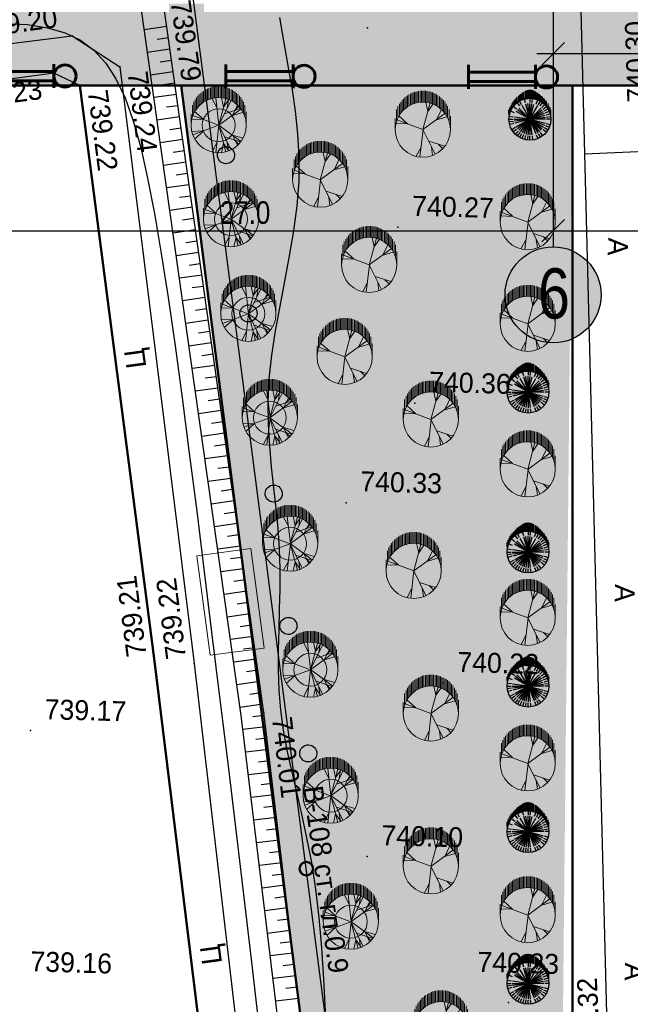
# Model space of a CAD drawing. Header units: millimetres. Extents: x -257011 to 237647566, y 2784933 to 6706507.
# Tile 255 of 451: x 10262270 to 10289037, y 4953214 to 4996366. Entities that reach past the tile are written whole.
import ezdxf

# ---------------------------------------------------------------- set-up
doc = ezdxf.new("R2010")
doc.units = ezdxf.units.MM
doc.header["$LTSCALE"] = 1000
doc.header["$PDMODE"] = 32
doc.header["$PDSIZE"] = 0.3
for name, pattern in [('Д_ТРОТ_ТРУБА', [3, 1.5, -1.5]), ('ДОРОГИ_СТРОЯЩ', [9, 8, -1]), ('Контура низ откосов  Штриховая 0.1-0.5 - - - - - - -', [0.6, 0.1, -0.5]), ('ОТКОС_НИЗ', [1.2, 0.2, -1])]:
    doc.linetypes.add(name, pattern=pattern)
for name, color, linetype in [('(002) Рамка', 7, 'Continuous'), ('(004) Точки рельефа', 7, 'Continuous'), ('(014) Водопровод', 5, 'ИК_Водопровод -------в--------'), ('(025) Дорога', 7, 'Continuous'), ('(031) Горизонтали', 42, 'Continuous'), ('(035) Откосы', 7, 'Continuous'), ('(038) Деревья', 7, 'Continuous'), ('TREE', 74, 'Continuous')]:
    doc.layers.add(name, color=color, linetype=linetype)
for name, color, linetype, lineweight in [('(032) Горизонтали утолщенные', 32, 'Continuous', 30), ('Та', 250, 'Continuous', 25), ('Ф А С А Д', 250, 'Continuous', 15)]:
    doc.layers.add(name, color=color, linetype=linetype, lineweight=lineweight)
doc.styles.add('ATTR', font='romans.shx', dxfattribs={"width": 0.8, "height": 0.470416})
doc.styles.add('BM-431', font='txt')
doc.styles.add('D-431', font='txt', dxfattribs={"width": 2})
doc.styles.add('Roman', font='romans')
doc.styles.get("Standard").update_dxf_attribs({"font": 'ARIALN.TTF'})
doc.styles.add('WMF-Times New Roman0', font='times.ttf')
doc.linetypes.add('KANALIS_K', pattern='A,1,["<",Standard,S=1.8,R=0,X=-0.9,Y=-0.9],3,-1,["К",Standard,S=1.8,R=0,X=-0.9,Y=-0.9],-1,10', length=16)
doc.linetypes.add('ИК_Водопровод -------в--------', pattern='A,9,-0.6,["В",Standard,S=1.2,R=0,X=0,Y=-0.6],-1.2', length=10.8)
doc.dimstyles.new('ISO-25_WS', dxfattribs={"dimscale": 141.414141, "dimtxt": 7, "dimasz": 7, "dimexe": 5, "dimexo": 20, "dimgap": 2, "dimtad": 1, "dimdec": 0, "dimdsep": 46, "dimtxsty": 'Standard', "dimblk": 'OBLIQUE', "dimcen": 2.5, "dimdle": 5, "dimclrd": 5, "dimclre": 5, "dimclrt": 5, "dimadec": 0, "dimazin": 0, "dimtfac": 1, "dimtdec": 0, "dimtmove": 0, "dimatfit": 3, "dimldrblk": 'OBLIQUE', "dimfxl": 0, "dimtolj": 1, "dimtzin": 0, "dimlwd": 30, "dimlwe": 30, "dimarcsym": 0})

# ---------------------------------------------------------------- blocks, each defined once
blk = doc.blocks.new('dhyjfyuk')
at = {"style": 'WMF-Times New Roman0'}
for s, insert, char_height, width, attachment_point in [('\\pi3453.25486;Samarqand viloyati Toyloq tumani "Хоnсhоrbоg\'" МFY dagi 11-son \\P\\pi1816.32378;maktabni rekonstruksiya qilish. (360 o\'quvchi o\'rinli qo\'shimcha bino \\P\\pi27327.21058;qurish).', (4414694, -1193420), 1400, 60812.6, 4), ('\\pi12888.864;{\\fTimes New Roman|b1|i0|c204|p18;\\C0;MCHJ\\P\\pi2815.884;"PARVIZ  PROEKT  SERVIS"\\P\\pi9383.364;Samarqand sh.\\C256; }', (4448452, -1205594), 1200, 29788.7, 1)]:
    blk.add_mtext(s, dxfattribs=dict(at, insert=insert, char_height=char_height, width=width, attachment_point=attachment_point))
blk = doc.blocks.new('d')
at = {"layer": '(038) Деревья', "color": 30}
blk.add_ellipse((0, 0), major_axis=(0.265, 0.265), ratio=1, start_param=5.497787, end_param=11.780972, dxfattribs=at)
blk = doc.blocks.new('kjvklglhl')
at = {"layer": '(004) Точки рельефа'}
for p in [(321.594, 505.782), (308.67, 505.056), (310.788, 503.765), (307.912, 503.399), (309.058, 502.896), (323.174, 497.081), (324.134, 489.394), (321.242, 484.947), (313.048, 477.771), (314.781, 477.717), (325.716, 477.154), (317.903, 475.66), (307.691, 474.575), (322.604, 469.469), (328.971, 463.246)]:
    blk.add_point(p, dxfattribs=at)
at = {"layer": '(014) Водопровод', "ltscale": 0.5, "flags": 128}
blk.add_lwpolyline([(325.711, 440.112), (326.312, 440.162), (325.744, 440.975), (323.361, 447.342), (313.499, 509.603), (261.079, 502.552), (256.511, 532.162)], dxfattribs=at)
at = {"layer": '(025) Дорога', "linetype": 'Д_ТРОТ_ТРУБА', "flags": 128}
blk.add_lwpolyline([(269.368, 515.247), (270.684, 506.001), (279.473, 507.345), (281.553, 506.423), (308.542, 510.883), (312.531, 513.649), (318.524, 513.838), (330.524, 514.19), (333.406, 460.634), (331.811, 454.811, 1.56758), (332.906, 443.73, 0.509364), (333.962, 453.359), (336.672, 456.912), (338.021, 457.657), (347.714, 458.292), (347.773, 448.108), (343.552, 448.203), (343.703, 435.09)], format="xyb", dxfattribs=at)
for points in [[(323.251, 418.267), (300.714, 414.809), (283.138, 412.485), (281.122, 413.564), (275.085, 449.451), (270.84, 474.617), (267.554, 498.57), (282.371, 501.061), (308.67, 505.056), (310.788, 503.765), (314.781, 477.717), (318.108, 454.899), (323.251, 418.267)], [(321.731, 420.742), (316.881, 452.353), (313.048, 477.771), (309.058, 502.896), (307.912, 503.399), (283.734, 499.451), (269.193, 497.303), (272.561, 474.353), (276.62, 450.413), (282.198, 415.2), (283.437, 414.157), (320.719, 419.528), (321.731, 420.742)]]:
    blk.add_lwpolyline(points, dxfattribs=at)
at = {"layer": '(025) Дорога', "linetype": 'Контура низ откосов  Штриховая 0.1-0.5 - - - - - - -'}
blk.add_lwpolyline([(334.286, 500.732), (331.26, 500.509)], dxfattribs=at)
at = {"layer": '(031) Горизонтали', "flags": 128}
blk.add_lwpolyline([(305.689, 505.527), (306.696, 505.498), (307.581, 505.387), (308.358, 505.183), (309.04, 504.877), (309.64, 504.458), (310.169, 503.914), (310.64, 503.235), (311.062, 502.407), (311.447, 501.42), (311.806, 500.262), (312.15, 498.92), (312.491, 497.383), (312.838, 495.643), (313.193, 493.713), (313.557, 491.606), (313.93, 489.34), (314.314, 486.931), (314.708, 484.393), (315.113, 481.742), (315.531, 478.995), (315.96, 476.168), (316.397, 473.28), (316.836, 470.352), (317.272, 467.403), (317.699, 464.454), (318.114, 461.525)], dxfattribs=at)
at = {"layer": '(032) Горизонтали утолщенные'}
blk.add_lwpolyline([(317.736, 506.125), (317.858, 505.438), (318.015, 504.679), (318.19, 503.854), (318.368, 502.969), (318.531, 502.032), (318.663, 501.05), (318.749, 500.028), (318.771, 498.974), (318.719, 497.894), (318.607, 496.797), (318.452, 495.689), (318.274, 494.579), (318.092, 493.474), (317.924, 492.383), (317.79, 491.313), (317.707, 490.272), (317.69, 489.266), (317.729, 488.292), (317.812, 487.346), (317.923, 486.421), (318.049, 485.514), (318.176, 484.619), (318.29, 483.732), (318.376, 482.847), (318.426, 481.962), (318.446, 481.075), (318.449, 480.187), (318.447, 479.3), (318.451, 478.415), (318.474, 477.533), (318.528, 476.653), (318.624, 475.779), (318.77, 474.907), (318.96, 474.029), (319.181, 473.134), (319.424, 472.209), (319.676, 471.243), (319.927, 470.224), (320.165, 469.141), (320.379, 467.981), (320.56, 466.739), (320.713, 465.423), (320.844, 464.049), (320.959, 462.631)], dxfattribs=at)
at = {"layer": '(035) Откосы'}
for p, q in [((311.813, 505.429), (312.799, 505.597)), ((312.39, 505.02), (312.883, 505.104)), ((311.981, 504.443), (312.967, 504.611)), ((312.558, 504.035), (313.051, 504.119)), ((312.149, 503.458), (313.135, 503.626)), ((312.726, 503.049), (313.219, 503.133)), ((312.317, 502.472), (313.303, 502.64)), ((312.894, 502.064), (313.387, 502.148)), ((312.485, 501.487), (313.471, 501.655)), ((313.062, 501.078), (313.555, 501.162)), ((312.654, 500.501), (313.639, 500.67)), ((313.23, 500.093), (313.723, 500.177)), ((312.822, 499.516), (313.807, 499.684)), ((313.398, 499.107), (313.891, 499.191)), ((312.99, 498.531), (313.975, 498.699)), ((313.566, 498.122), (314.059, 498.206)), ((313.158, 497.545), (314.143, 497.713)), ((313.734, 497.136), (314.227, 497.22)), ((313.326, 496.56), (314.311, 496.728)), ((313.903, 496.151), (314.395, 496.235)), ((313.494, 495.574), (314.479, 495.742)), ((314.071, 495.165), (314.563, 495.249)), ((313.662, 494.589), (314.647, 494.757)), ((314.239, 494.18), (314.731, 494.264)), ((313.83, 493.603), (314.815, 493.771)), ((314.407, 493.194), (314.899, 493.278)), ((313.998, 492.618), (314.983, 492.786)), ((314.575, 492.209), (315.067, 492.293)), ((314.166, 491.632), (315.152, 491.8)), ((314.743, 491.223), (315.236, 491.308)), ((314.334, 490.647), (315.32, 490.815)), ((314.911, 490.238), (315.404, 490.322)), ((314.502, 489.661), (315.488, 489.829)), ((315.079, 489.253), (315.572, 489.337)), ((314.67, 488.676), (315.656, 488.844)), ((315.247, 488.267), (315.74, 488.351)), ((314.838, 487.69), (315.824, 487.858)), ((315.415, 487.282), (315.908, 487.366)), ((315.006, 486.705), (315.992, 486.873)), ((315.583, 486.296), (316.076, 486.38)), ((315.174, 485.719), (316.16, 485.887)), ((315.751, 485.311), (316.244, 485.395)), ((315.342, 484.734), (316.328, 484.902)), ((315.919, 484.325), (316.412, 484.409)), ((315.51, 483.748), (316.496, 483.916)), ((316.087, 483.34), (316.58, 483.424)), ((315.678, 482.763), (316.664, 482.931)), ((316.255, 482.354), (316.748, 482.438)), ((315.846, 481.777), (316.832, 481.945)), ((316.423, 481.369), (316.916, 481.453)), ((316.014, 480.792), (317, 480.96)), ((316.591, 480.383), (317.084, 480.467)), ((316.182, 479.806), (317.168, 479.975)), ((316.759, 479.398), (317.252, 479.482)), ((316.35, 478.821), (317.336, 478.989)), ((316.927, 478.412), (317.42, 478.496)), ((316.518, 477.835), (317.504, 478.004)), ((317.095, 477.427), (317.588, 477.511)), ((316.686, 476.85), (317.672, 477.018)), ((317.263, 476.441), (317.756, 476.525)), ((316.854, 475.865), (317.84, 476.033)), ((317.427, 475.466), (317.921, 475.539)), ((317.006, 474.897), (317.995, 475.045)), ((317.574, 474.477), (318.069, 474.551)), ((317.154, 473.909), (318.143, 474.056)), ((317.722, 473.488), (318.217, 473.562)), ((317.301, 472.92), (318.29, 473.068)), ((317.87, 472.499), (318.364, 472.573)), ((317.449, 471.931), (318.438, 472.079)), ((318.017, 471.511), (318.512, 471.585)), ((317.597, 470.942), (318.586, 471.09)), ((318.165, 470.522), (318.659, 470.596)), ((317.744, 469.954), (318.733, 470.101)), ((318.313, 469.533), (318.807, 469.607)), ((317.892, 468.965), (318.881, 469.113)), ((318.46, 468.544), (318.955, 468.618)), ((318.039, 467.976), (319.028, 468.124)), ((318.608, 467.556), (319.102, 467.63)), ((318.187, 466.988), (319.176, 467.135)), ((318.755, 466.567), (319.25, 466.641)), ((318.335, 465.999), (319.324, 466.146)), ((318.903, 465.578), (319.398, 465.652)), ((318.482, 465.01), (319.471, 465.158)), ((319.051, 464.589), (319.545, 464.663)), ((318.63, 464.021), (319.619, 464.169)), ((319.198, 463.601), (319.693, 463.675)), ((318.778, 463.033), (319.767, 463.18))]:
    blk.add_line(p, q, dxfattribs=at)
blk.add_lwpolyline([(320.534, 458.04), (317.903, 475.66), (312.574, 506.915), (312.192, 507.383), (311.596, 507.687), (310.502, 508.023), (284.392, 504.328), (278.337, 503.244), (265.243, 500.775), (264.939, 500.462), (264.803, 499.989), (265.706, 495.765), (268.865, 477.481), (274.213, 445.131)], dxfattribs=at)
at = {"layer": '(035) Откосы', "linetype": 'ОТКОС_НИЗ'}
blk.add_lwpolyline([(319.844, 457.028), (319.619, 457.386), (319.514, 458.099), (316.916, 475.502), (311.633, 506.487), (311.551, 506.587), (311.219, 506.757), (310.421, 507.002), (284.551, 503.341), (278.518, 502.26), (265.85, 499.872), (266.688, 495.955), (269.851, 477.647), (275.2, 445.294), (281.12, 409.861), (281.136, 409.822), (281.351, 409.621), (310.666, 409.479), (317.618, 409.281), (323.511, 408.859), (324.497, 408.587)], dxfattribs=at)
at = {"lineweight": 15, "ltscale": 0.1}
blk.add_lwpolyline([(315.472, 478.096), (314.765, 482.438), (317.134, 482.824), (317.84, 478.481)], close=True, dxfattribs=at)
at = {"layer": '(038) Деревья', "color": 30, "linetype": 'Continuous'}
for p in [(315.553, 500.026), (316.737, 493.12), (318.061, 485.258), (318.869, 479.478), (319.896, 473.918)]:
    blk.add_blockref('d', p, dxfattribs=at)
at = {"layer": '(004) Точки рельефа', "style": 'D-431'}
for s, rotation, p in [('739.79', 279.6758, (312.933, 506.684)), ('739.20', 9.5343, (304.527, 504.843)), ('740.30', 93.4495, (333.951, 502.863)), ('739.24', 278.7146, (311.143, 503.528)), ('739.23', 9.275, (303.947, 501.692)), ('739.22', 279.0241, (309.414, 502.662)), ('739.21', 99.0241, (312.692, 478.006)), ('739.22', 98.8598, (314.425, 477.953)), ('740.01', 278.4912, (318.257, 475.422)), ('740.32', 94.0803, (333.071, 460.899))]:
    blk.add_text(s, height=0.875, rotation=rotation, dxfattribs=at).set_placement(p)
for s, p in [('740.27', (323.774, 497.601)), ('740.36', (324.734, 489.914)), ('740.33', (321.842, 485.467)), ('740.22', (326.316, 477.674)), ('739.17', (308.291, 475.095)), ('740.10', (323.204, 469.989)), ('740.23', (327.566, 464.561)), ('739.16', (307.978, 464.029))]:
    blk.add_text(s, height=0.875, dxfattribs=at).set_placement(p)
at = {"layer": '(014) Водопровод', "color": 0, "linetype": 'Continuous', "style": 'BM-431'}
blk.add_text('В-108 ст. гл.0.9', height=0.875, rotation=279.6164, dxfattribs=at).set_placement((319.7, 472.427))
at = {"layer": '(025) Дорога', "linetype": 'ДОРОГИ_СТРОЯЩ', "style": 'BM-431'}
for s, rotation, p in [('A', 270, (332.405, 496.888)), ('Ц', 99.3824, (312.327, 490.647)), ('A', 270, (333.13, 481.714)), ('Ц', 99.3824, (316.381, 464.625)), ('A', 270, (334.037, 465.143))]:
    blk.add_text(s, height=0.875, rotation=rotation, dxfattribs=at).set_placement(p)
blk = doc.blocks.new('dhdyfh')
at = {"layer": 'TREE', "color": 92, "lineweight": 20}
for p, q in [((10253612, 5665831), (10253612, 5666323)), ((10253672, 5665895), (10253672, 5666384)), ((10253733, 5665949), (10253733, 5666439)), ((10253793, 5665998), (10253793, 5666487)), ((10253854, 5666529), (10253854, 5666039)), ((10253914, 5666083), (10253914, 5666567)), ((10253975, 5666109), (10253975, 5666601)), ((10254035, 5666629), (10254035, 5666140)), ((10254096, 5666652), (10254096, 5666163)), ((10254156, 5666184), (10254156, 5666675)), ((10254217, 5666691), (10254217, 5666204)), ((10254277, 5666217), (10254277, 5666705)), ((10254338, 5666714), (10254338, 5666227)), ((10254398, 5666235), (10254398, 5666724)), ((10254459, 5666724), (10254459, 5666238)), ((10254519, 5666243), (10254519, 5666724)), ((10254580, 5666724), (10254580, 5666240)), ((10254640, 5666233), (10254640, 5666724)), ((10254701, 5666717), (10254701, 5666227)), ((10254761, 5666215), (10254761, 5666706)), ((10254822, 5666693), (10254822, 5666199)), ((10254882, 5666186), (10254882, 5666674)), ((10254943, 5666652), (10254943, 5666166)), ((10255003, 5666140), (10255003, 5666629)), ((10255064, 5666601), (10255064, 5666114)), ((10255125, 5666081), (10255125, 5666565)), ((10255185, 5666529), (10255185, 5666042)), ((10255246, 5665998), (10255246, 5666487)), ((10255306, 5666441), (10255306, 5665949)), ((10255367, 5665893), (10255367, 5666384)), ((10255427, 5666323), (10255427, 5665828)), ((10253370, 5665419), (10253370, 5665908)), ((10253430, 5665555), (10253430, 5666052)), ((10253491, 5665666), (10253491, 5666158)), ((10253551, 5665761), (10253551, 5666240)), ((10254443, 5665800), (10254236, 5666193)), ((10254532, 5665031), (10254393, 5666223)), ((10254522, 5665028), (10254837, 5666198)), ((10254522, 5665031), (10255054, 5666100)), ((10254739, 5665821), (10254650, 5666236)), ((10254739, 5665828), (10254966, 5666152)), ((10254897, 5665793), (10254946, 5666154)), ((10255123, 5665467), (10255340, 5665898)), ((10255488, 5665756), (10255488, 5666256)), ((10255548, 5666158), (10255548, 5665664)), ((10255609, 5665574), (10255609, 5666055)), ((10255669, 5665911), (10255669, 5665409)), ((10253309, 5665030), (10253309, 5665514)), ((10254519, 5665030), (10253387, 5665451)), ((10253851, 5665290), (10253466, 5665636)), ((10254522, 5665028), (10255488, 5665736)), ((10254778, 5665531), (10255478, 5665762)), ((10255133, 5665459), (10255577, 5665590)), ((10255212, 5665677), (10255390, 5665854)), ((10255730, 5665030), (10255730, 5665615)), ((10253851, 5665282), (10253348, 5665297))]:
    blk.add_line(p, q, dxfattribs=at)
at = {"layer": 'TREE', "color": 30, "lineweight": 20, "true_color": 0xf8991e}
for p, q in [((10254519, 5665030), (10253387, 5664608)), ((10254532, 5665028), (10254393, 5663836)), ((10254522, 5665031), (10254837, 5663861)), ((10254522, 5665031), (10255488, 5664323)), ((10254522, 5665028), (10255054, 5663959)), ((10253851, 5664777), (10253348, 5664762)), ((10253851, 5664769), (10253466, 5664423)), ((10255123, 5664592), (10255340, 5664161)), ((10255133, 5664600), (10255577, 5664469)), ((10254443, 5664259), (10254236, 5663866)), ((10254739, 5664238), (10254650, 5663823)), ((10254739, 5664231), (10254966, 5663908)), ((10254778, 5664528), (10255478, 5664297)), ((10254897, 5664266), (10254946, 5663905)), ((10255212, 5664382), (10255390, 5664205))]:
    blk.add_line(p, q, dxfattribs=at)
blk.add_circle((10254519, 5665030), 1210, dxfattribs=at)
at = {"layer": 'TREE', "color": 92, "lineweight": 20}
blk.add_circle((10254519, 5665030), 720, dxfattribs=at)
at = {"layer": 'TREE', "color": 30, "lineweight": 20, "true_color": 0xf8991e, "style": 'ATTR', "width": 0.8, "flags": 9}
for p in [(10254522, 5665031), (10254522, 5665028)]:
    blk.add_attdef('ESTCODE', p, '', height=14.1, rotation=90, dxfattribs=at)
blk = doc.blocks.new('16')
h = blk.add_hatch(color=256)
h.dxf.hatch_style = 1
h.set_gradient(color1=(153, 204, 102), one_color=1, tint=1, name='SPHERICAL')
h.paths.add_polyline_path([(16382639, 10776741, 1), (16386324, 10776741, 1)])
blk.add_circle((16384481, 10776741), 1842)
at = {"layer": 'TREE'}
for p, q in [((16384290, 10778196), (16384241, 10778567)), ((16384481, 10778583), (16384481, 10778214)), ((16384673, 10778196), (16384722, 10778567)), ((16384938, 10778583), (16385310, 10778583)), ((16383317, 10777634), (16383020, 10777862)), ((16383442, 10777780), (16383179, 10778043)), ((16383584, 10777909), (16383360, 10778202)), ((16384481, 10776741), (16383504, 10777717)), ((16383746, 10778014), (16383560, 10778336)), ((16384481, 10776741), (16383643, 10777834)), ((16384481, 10776741), (16383791, 10777937)), ((16384102, 10778156), (16384005, 10778520)), ((16384481, 10776741), (16384124, 10778075)), ((16384481, 10776741), (16384302, 10778103)), ((16384481, 10778122), (16384481, 10776741)), ((16384481, 10776741), (16384661, 10778103)), ((16384481, 10776741), (16385172, 10777937)), ((16384481, 10776741), (16385320, 10777834)), ((16384481, 10776741), (16385458, 10777717)), ((16385044, 10778100), (16385186, 10778442)), ((16385074, 10778491), (16385524, 10778491)), ((16385282, 10778398), (16385700, 10778398)), ((16385378, 10777909), (16385603, 10778202)), ((16385450, 10778306), (16385862, 10778306)), ((16385595, 10778214), (16385999, 10778214)), ((16385646, 10777634), (16385943, 10777862)), ((16385701, 10778122), (16386115, 10778122)), ((16385799, 10778030), (16386226, 10778030)), ((16385881, 10777938), (16386324, 10777938)), ((16385956, 10777846), (16386436, 10777846)), ((16386517, 10777754), (16386019, 10777754)), ((16383020, 10776933), (16382655, 10776981)), ((16383056, 10777122), (16382702, 10777217)), ((16383119, 10777305), (16382780, 10777445)), ((16383208, 10777476), (16382886, 10777662)), ((16384481, 10776741), (16383114, 10776920)), ((16384481, 10776741), (16383147, 10777098)), ((16384481, 10776741), (16383207, 10777268)), ((16384481, 10776741), (16383285, 10777431)), ((16384481, 10776741), (16383384, 10777583)), ((16384481, 10776741), (16385678, 10777431)), ((16384481, 10776741), (16385816, 10777098)), ((16384481, 10776741), (16385848, 10776920)), ((16385755, 10777476), (16386077, 10777662)), ((16385907, 10777122), (16386261, 10777217)), ((16386085, 10777662), (16386598, 10777662)), ((16386124, 10777569), (16386671, 10777569)), ((16386744, 10777477), (16386171, 10777477)), ((16386812, 10777385), (16386207, 10777385)), ((16386238, 10777293), (16386872, 10777293)), ((16386924, 10777201), (16386269, 10777201)), ((16386289, 10777109), (16386975, 10777109)), ((16387013, 10777017), (16386304, 10777017)), ((16386316, 10776925), (16387043, 10776925)), ((16387056, 10776833), (16386320, 10776833)), ((16382639, 10776741), (16383008, 10776741)), ((16383020, 10776548), (16382655, 10776500)), ((16383119, 10776176), (16382780, 10776036)), ((16383208, 10776005), (16382886, 10775819)), ((16384481, 10776741), (16383100, 10776741)), ((16384481, 10776741), (16383114, 10776561)), ((16384481, 10776741), (16383207, 10776213)), ((16384481, 10776741), (16383285, 10776050)), ((16384481, 10776741), (16383384, 10775898)), ((16384481, 10776741), (16383504, 10775764)), ((16384481, 10776741), (16383643, 10775648)), ((16384481, 10776741), (16383791, 10775544)), ((16384481, 10776741), (16383956, 10775471)), ((16384481, 10776741), (16384124, 10775406)), ((16384481, 10776741), (16385863, 10776741)), ((16384481, 10776741), (16385458, 10775764)), ((16384481, 10776741), (16385816, 10776383)), ((16384481, 10776741), (16385678, 10776050)), ((16384481, 10776741), (16385848, 10776561)), ((16384481, 10776741), (16385320, 10775648)), ((16384481, 10776741), (16385172, 10775544)), ((16384481, 10776741), (16384839, 10775406)), ((16384481, 10776741), (16385007, 10775471)), ((16384481, 10776741), (16384661, 10775378)), ((16384481, 10775359), (16384481, 10776741)), ((16385755, 10776005), (16386077, 10775819)), ((16385844, 10776176), (16386183, 10776036)), ((16385942, 10776548), (16386308, 10776500)), ((16386324, 10776741), (16385955, 10776741)), ((16386171, 10776004), (16386744, 10776004)), ((16386812, 10776096), (16386211, 10776096)), ((16386242, 10776188), (16386872, 10776188)), ((16386928, 10776280), (16386262, 10776280)), ((16386285, 10776372), (16386975, 10776372)), ((16387005, 10776464), (16386305, 10776464)), ((16386313, 10776556), (16387035, 10776556)), ((16387056, 10776648), (16386324, 10776648)), ((16386328, 10776741), (16387065, 10776741)), ((16383317, 10775847), (16383020, 10775619)), ((16383584, 10775572), (16383360, 10775279)), ((16383746, 10775467), (16383560, 10775145)), ((16383918, 10775381), (16383776, 10775039)), ((16384102, 10775325), (16384005, 10774961)), ((16384481, 10774898), (16384481, 10775267)), ((16384673, 10775285), (16384722, 10774914)), ((16384861, 10775325), (16384958, 10774961)), ((16385044, 10775381), (16385186, 10775039)), ((16385217, 10775467), (16385402, 10775145)), ((16385378, 10775572), (16385603, 10775279)), ((16385849, 10775175), (16385446, 10775175)), ((16385521, 10775701), (16385784, 10775438)), ((16385587, 10775267), (16385995, 10775267)), ((16385646, 10775847), (16385943, 10775619)), ((16386119, 10775359), (16385697, 10775359)), ((16385795, 10775451), (16386230, 10775451)), ((16386333, 10775543), (16385881, 10775543)), ((16385956, 10775635), (16386427, 10775635)), ((16386517, 10775727), (16386023, 10775727)), ((16386081, 10775819), (16386603, 10775819)), ((16386680, 10775912), (16386132, 10775912)), ((16384868, 10774898), (16385306, 10774898)), ((16385511, 10774991), (16385058, 10774991)), ((16385310, 10775083), (16385695, 10775083))]:
    blk.add_line(p, q, dxfattribs=at)
at = {"layer": 'TREE', "style": 'ATTR', "width": 0.8, "flags": 9}
blk.add_attdef('ESTCODE', (16384481, 10776741), '', height=21.5, dxfattribs=at)
blk = doc.blocks.new('17')
at = {"layer": 'TREE', "color": 68, "lineweight": 20, "true_color": 0x306100}
for p, q in [((16375547, 10777897), (16376284, 10777897)), ((16375547, 10776055), (16376189, 10777778)), ((16375932, 10777072), (16375955, 10777838)), ((16376140, 10777805), (16376884, 10777805)), ((16376347, 10777713), (16377104, 10777713)), ((16375943, 10777072), (16376470, 10777658)), ((16376516, 10777620), (16377265, 10777620)), ((16376661, 10777528), (16377389, 10777528)), ((16376767, 10777436), (16377515, 10777436)), ((16376865, 10777344), (16377610, 10777344)), ((16376947, 10777252), (16377692, 10777252)), ((16377022, 10777160), (16377766, 10777160)), ((16377829, 10777068), (16377084, 10777068)), ((16374374, 10776171), (16373777, 10776487)), ((16377151, 10776976), (16377888, 10776976)), ((16377190, 10776884), (16377939, 10776884)), ((16377982, 10776792), (16377237, 10776792)), ((16378017, 10776699), (16377272, 10776699)), ((16377304, 10776607), (16378052, 10776607)), ((16378077, 10776515), (16377335, 10776515)), ((16377355, 10776423), (16378098, 10776423)), ((16375545, 10776036), (16373730, 10776246)), ((16375545, 10776051), (16373917, 10775240)), ((16375545, 10776051), (16377325, 10775571)), ((16375545, 10776051), (16376623, 10774580)), ((16376751, 10775721), (16377384, 10775856)), ((16378111, 10776331), (16377369, 10776331)), ((16378115, 10775778), (16377370, 10775778)), ((16377378, 10775870), (16378127, 10775870)), ((16377381, 10776239), (16378126, 10776239)), ((16378126, 10776147), (16377386, 10776147)), ((16378126, 10775963), (16377390, 10775963)), ((16377394, 10776055), (16378126, 10776055)), ((16374386, 10775481), (16373835, 10775406)), ((16374784, 10775661), (16374433, 10774595)), ((16376201, 10775120), (16376400, 10774445)), ((16376213, 10775135), (16376868, 10774805)), ((16376763, 10775721), (16377255, 10775376)), ((16377147, 10775134), (16377884, 10775134)), ((16377939, 10775226), (16377198, 10775226)), ((16377237, 10775318), (16377982, 10775318)), ((16378017, 10775410), (16377276, 10775410)), ((16377308, 10775502), (16378050, 10775502)), ((16378080, 10775594), (16377327, 10775594)), ((16377351, 10775686), (16378099, 10775686)), ((16374561, 10775000), (16374292, 10774730)), ((16377265, 10774489), (16376512, 10774489)), ((16376652, 10774581), (16377414, 10774581)), ((16377515, 10774673), (16376763, 10774673)), ((16376861, 10774765), (16377610, 10774765)), ((16377696, 10774857), (16376947, 10774857)), ((16377022, 10774949), (16377766, 10774949)), ((16377829, 10775042), (16377088, 10775042)), ((16375547, 10774213), (16376438, 10774213)), ((16376888, 10774305), (16376124, 10774305)), ((16376376, 10774397), (16377108, 10774397))]:
    blk.add_line(p, q, dxfattribs=at)
blk.add_circle((16375547, 10776055), 1842, dxfattribs=at)
at = {"layer": 'TREE', "color": 68, "lineweight": 20, "true_color": 0x306100, "style": 'ATTR', "width": 0.8, "flags": 9}
blk.add_attdef('ESTCODE', (16375545, 10776051), '', height=21.5, dxfattribs=at)
blk = doc.blocks.new('_Oblique')
at = {"color": 0, "linetype": 'ByBlock', "lineweight": -2}
blk.add_line((-0.5, -0.5), (0.5, 0.5), dxfattribs=at)
blk = doc.blocks.new('*D1939')
at = {"color": 5, "transparency": 16777216}
for p, q in [((10285653, 5002053), (10285653, 4994161)), ((10295566, 5002053), (10295566, 4994161)), ((10296273, 4994868), (10284945, 4994868))]:
    blk.add_line(p, q, dxfattribs=at)
at = {"layer": 'Defpoints', "color": 0, "lineweight": 50, "transparency": 16777216}
for p in [(10285653, 5004882), (10295566, 5004882), (10285653, 4994868)]:
    blk.add_point(p, dxfattribs=at)
at = {"color": 5, "transparency": 16777216, "xscale": 989.89898989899, "yscale": 989.89898989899, "zscale": 989.89898989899, "rotation": 180}
blk.add_blockref('_Oblique', (10285653, 4994868), dxfattribs=at)
at = {"color": 5, "transparency": 16777216, "xscale": 989.89898989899, "yscale": 989.89898989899, "zscale": 989.89898989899}
blk.add_blockref('_Oblique', (10295566, 4994868), dxfattribs=at)
at = {"color": 5, "lineweight": 0, "transparency": 16777216, "insert": (10290609, 4995656), "char_height": 989.9, "attachment_point": 5, "bg_fill": 1, "box_fill_scale": 1.1, "bg_fill_color": 255, "bg_fill_transparency": 0}
blk.add_mtext('\\A1;9.9', dxfattribs=at)
blk = doc.blocks.new('*D1942')
at = {"color": 5, "lineweight": 30, "ltscale": 1000, "transparency": 16777216}
for p, q in [((10258653, 5000797), (10258653, 4986411)), ((10285653, 5000797), (10285653, 4986411)), ((10257945, 4987118), (10286360, 4987118))]:
    blk.add_line(p, q, dxfattribs=at)
at = {"layer": 'Defpoints', "color": 0, "lineweight": 50, "ltscale": 1000, "transparency": 16777216}
for p in [(10258653, 5003625), (10285653, 5003625), (10285653, 4987118)]:
    blk.add_point(p, dxfattribs=at)
at = {"color": 5, "lineweight": 30, "ltscale": 1000, "transparency": 16777216, "xscale": 989.89898989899, "yscale": 989.89898989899, "zscale": 989.89898989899, "rotation": 180}
blk.add_blockref('_Oblique', (10258653, 4987118), dxfattribs=at)
at = {"color": 5, "lineweight": 30, "ltscale": 1000, "transparency": 16777216, "xscale": 989.89898989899, "yscale": 989.89898989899, "zscale": 989.89898989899}
blk.add_blockref('_Oblique', (10285653, 4987118), dxfattribs=at)
at = {"color": 5, "lineweight": 50, "ltscale": 1000, "transparency": 16777216, "insert": (10272153, 4987907), "char_height": 989.9, "attachment_point": 5, "bg_fill": 1, "box_fill_scale": 1.1, "bg_fill_color": 255, "bg_fill_transparency": 0}
blk.add_mtext('\\A1;27.0', dxfattribs=at)
blk = doc.blocks.new('*D1944')
at = {"color": 5, "lineweight": 30, "ltscale": 1000, "transparency": 16777216}
for p, q in [((10285653, 5000797), (10285653, 4986411)), ((10295566, 4989255), (10295566, 4986411)), ((10284945, 4987118), (10296273, 4987118))]:
    blk.add_line(p, q, dxfattribs=at)
at = {"layer": 'Defpoints', "color": 0, "lineweight": 50, "ltscale": 1000, "transparency": 16777216}
for p in [(10285653, 5003625), (10295566, 4992084), (10295566, 4987118)]:
    blk.add_point(p, dxfattribs=at)
at = {"color": 5, "lineweight": 30, "ltscale": 1000, "transparency": 16777216, "xscale": 989.89898989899, "yscale": 989.89898989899, "zscale": 989.89898989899, "rotation": 180}
blk.add_blockref('_Oblique', (10285653, 4987118), dxfattribs=at)
at = {"color": 5, "lineweight": 30, "ltscale": 1000, "transparency": 16777216, "xscale": 989.89898989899, "yscale": 989.89898989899, "zscale": 989.89898989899}
blk.add_blockref('_Oblique', (10295566, 4987118), dxfattribs=at)
at = {"color": 5, "lineweight": 50, "ltscale": 1000, "transparency": 16777216, "insert": (10290609, 4987907), "char_height": 989.9, "attachment_point": 5, "bg_fill": 1, "box_fill_scale": 1.1, "bg_fill_color": 255, "bg_fill_transparency": 0}
blk.add_mtext('\\A1;9.9', dxfattribs=at)

msp = doc.modelspace()

# ---------------------------------------------------------------- hatches: boundary and pattern name
at = {"ltscale": 1000}
h = msp.add_hatch(dxfattribs=at)
h.set_pattern_fill('AR-SAND', color=252, scale=15, angle=266, style=0)
h.set_pattern_definition([(303.5, (0, -447917.2), (734.005765, -27.267607), [0, -579.12, 0, -647.7, 0, -619.125]), (273.5, (0, -447917.2), (1025.58269, -747.64719), [0, -312.42, 0, -521.97, 0, -200.025]), (233.5, (32.7, -447449.74), (-80.614732, -1183.74871), [0, -190.5, 0, -685.8, 0, -895.35]), (223.5, (32.7, -447449.7), (253.68491, -1165.87085), [0, -95.25, 0, -449.58, 0, -514.35])])
edge = h.paths.add_edge_path()
edge.add_line((10291002.532, 5024875.257), (10251302.532, 5024875.257))
edge.add_line((10251302.532, 5024875.257), (10251302.532, 5018235.672))
edge.add_arc((10249347.869, 5018466.443), 1968.239, 268.6947902, 353.2667331, ccw=False)
edge.add_line((10249303.036, 5016498.715), (10220352.394, 5016498.715))
edge.add_line((10220352.394, 5016498.715), (10215991.367, 5015131.792))
edge.add_line((10215991.367, 5015131.792), (10216373.559, 5012498.715))
edge.add_line((10216373.559, 5012498.715), (10251259.401, 5012498.715))
edge.add_arc((10251111.735, 5010463.03), 2041.034, 0.8726, 85.851123, ccw=False)
edge.add_line((10253152.532, 5010494.113), (10253152.532, 5004480.463))
edge.add_line((10253152.532, 5004480.463), (10239515.793, 5004480.463))
edge.add_line((10239515.793, 5004480.463), (10239243.473, 5006945.752))
edge.add_line((10239243.473, 5006945.752), (10236395.713, 5006631.184))
edge.add_line((10236395.713, 5006631.184), (10237195.679, 4999981.916))
edge.add_line((10237195.679, 4999981.916), (10239978.751, 5000289.338))
edge.add_line((10239978.751, 5000289.338), (10239670.439, 5003080.463))
edge.add_line((10239670.439, 5003080.463), (10257002.532, 5003080.463))
edge.add_line((10257002.532, 5003080.463), (10257002.532, 5006125.256))
edge.add_line((10257002.532, 5006125.256), (10256452.532, 5006125.256))
edge.add_line((10256452.532, 5006125.256), (10256302.532, 5006125.256))
edge.add_line((10256302.532, 5006125.256), (10256302.532, 5006275.256))
edge.add_line((10256302.532, 5006275.256), (10256302.532, 5010325.256))
edge.add_line((10256302.532, 5010325.256), (10256352.532, 5010325.256))
edge.add_line((10256352.532, 5010325.256), (10256765.947, 5009085.012))
edge.add_line((10256765.947, 5009085.012), (10257002.532, 5009039.206))
edge.add_line((10257002.532, 5009039.206), (10257002.532, 5010525.251))
edge.add_line((10257002.532, 5010525.251), (10256402.532, 5010525.251))
edge.add_line((10256402.532, 5010525.251), (10256402.532, 5011484.402))
edge.add_arc((10256353.376, 5011475.254), 50, -180, 10.5422531, ccw=False)
edge.add_arc((10256353.376, 5011475.254), 50, 10.5422531, 180, ccw=False)
edge.add_line((10256402.532, 5011484.402), (10256402.532, 5012325.257))
edge.add_line((10256402.532, 5012325.257), (10257002.532, 5012325.257))
edge.add_line((10257002.532, 5012325.257), (10257002.532, 5020925.257))
edge.add_line((10257002.532, 5020925.257), (10255002.532, 5020925.257))
edge.add_line((10255002.532, 5020925.257), (10255002.532, 5004480.463))
edge.add_line((10255002.532, 5004480.463), (10254652.532, 5004480.463))
edge.add_line((10254652.532, 5004480.463), (10254652.532, 5021275.257))
edge.add_line((10254652.532, 5021275.257), (10287702.532, 5021275.257))
edge.add_line((10287702.532, 5021275.257), (10287702.532, 5019659.657))
edge.add_line((10287702.532, 5019659.657), (10287702.532, 4997075.257))
edge.add_line((10287702.532, 4997075.257), (10255060.096, 4997075.257))
edge.add_line((10255060.096, 4997075.257), (10255060.096, 4993475.257))
edge.add_line((10255060.096, 4993475.257), (10291002.532, 4993475.257))
edge.add_line((10291002.532, 4993475.257), (10291002.532, 5024875.257))
edge = h.paths.add_edge_path(flags=17)
edge.add_line((10277302.532, 5001475.257), (10287352.532, 5001475.257))
edge.add_line((10287352.532, 5001475.257), (10287352.532, 5001975.257))
edge.add_line((10287352.532, 5001975.257), (10287302.532, 5001975.257))
edge.add_line((10287302.532, 5001975.257), (10276102.532, 5001975.257))
edge.add_line((10276102.532, 5001975.257), (10276102.532, 4999975.257))
edge.add_line((10276102.532, 4999975.257), (10275187.508, 4999975.257))
edge.add_arc((10275187.532, 4999925.257), 50, 0, 90.0280029, ccw=False)
edge.add_arc((10275187.532, 4999925.257), 50, -180, 0, ccw=False)
edge.add_arc((10275187.532, 4999925.257), 50, 90.0280029, 180, ccw=False)
edge.add_line((10275187.508, 4999975.257), (10272517.532, 4999975.257))
edge.add_arc((10272517.532, 4999925.257), 50, 0, 89.9999998, ccw=False)
edge.add_arc((10272517.532, 4999925.257), 50, -180, 0, ccw=False)
edge.add_arc((10272517.532, 4999925.257), 50, 89.9999998, 180, ccw=False)
edge.add_line((10272517.532, 4999975.257), (10271602.532, 4999975.257))
edge.add_line((10271602.532, 4999975.257), (10271602.532, 5001975.257))
edge.add_line((10271602.532, 5001975.257), (10257002.532, 5001975.257))
edge.add_line((10257002.532, 5001975.257), (10257002.532, 5003080.463))
edge.add_line((10257002.532, 5003080.463), (10255002.532, 5003080.463))
edge.add_line((10255002.532, 5003080.463), (10255002.532, 5001475.257))
edge.add_line((10255002.532, 5001475.257), (10270602.532, 5001475.257))
edge.add_line((10270602.532, 5001475.257), (10270602.532, 4997425.257))
edge.add_line((10270602.532, 4997425.257), (10277302.532, 4997425.257))
edge.add_line((10277302.532, 4997425.257), (10277302.532, 5001475.257))
at = {"lineweight": 30}
h = msp.add_hatch(color=256, dxfattribs=at)
h.set_gradient(color1=(255, 255, 255), one_color=1, tint=1)
h.paths.add_polyline_path([(10285811.002, 4986405.227, 1), (10285494.063, 4982206.525, 1)])
at = {"layer": 'Ф А С А Д', "linetype": 'KANALIS_K', "ltscale": 1000}
h = msp.add_hatch(dxfattribs=at)
h.set_pattern_fill('CROSS', color=92, scale=40, angle=95)
h.set_pattern_definition([(95, (0, -697984.5), (-275.171012, 230.8958947), [127, -381]), (185, (57.72, -697915.7), (-230.8958947, -275.171012), [127, -381])])
edge = h.paths.add_edge_path()
edge.add_line((10286002.532, 4944725.564), (10286502.532, 4993475.257))
edge.add_line((10286502.532, 4993475.257), (10269349.482, 4993475.257))
edge.add_line((10269349.482, 4993475.257), (10275562.462, 4945008.663))
edge.add_line((10275562.462, 4945008.663), (10284147.488, 4945008.663))
edge.add_arc((10284147.488, 4938789.395), 6219.268, 72.6460502, 90, ccw=False)

# ---------------------------------------------------------------- linework, layer by layer
at = {"lineweight": 60}
for p, q in [((10263772.637, 4993374.372), (10263772.637, 4994418.081)), ((10271313.93, 4993365.763), (10271313.93, 4994409.472)), ((10274252.524, 4993365.763), (10274252.524, 4994409.472)), ((10281937.078, 4993336.788), (10281937.078, 4994380.496)), ((10284875.672, 4993336.788), (10284875.672, 4994380.496))]:
    msp.add_line(p, q, dxfattribs=at)
at = {"lineweight": 50, "ltscale": 1000}
for p, q in [((10275562.462, 4945008.663), (10269349.482, 4993475.257)), ((10286502.532, 4993475.257), (10286502.532, 4975013.153))]:
    msp.add_line(p, q, dxfattribs=at)
msp.add_lwpolyline([(10255060.096, 4997475.257), (10255060.096, 4993475.257), (10291002.532, 4993475.257), (10291002.532, 5024875.257), (10251302.532, 5024875.257), (10251302.532, 5018235.672, -0.386730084), (10249303.036, 5016498.715), (10220352.394, 5016498.715), (10215991.367, 5015131.792), (10216373.559, 5012498.715), (10251259.401, 5012498.715, -0.388770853), (10253152.532, 5010494.113), (10253152.532, 5004480.463)], format="xyb", dxfattribs=at)
at = {"lineweight": 60}
for points in [[(10260834.043, 4994099.867), (10263772.637, 4994099.867), (10263772.637, 4993692.587), (10260834.043, 4993692.587)], [(10271313.93, 4994091.257), (10274252.524, 4994091.257), (10274252.524, 4993683.977), (10271313.93, 4993683.977)], [(10281937.078, 4994062.282), (10284875.672, 4994062.282), (10284875.672, 4993655.002), (10281937.078, 4993655.002)]]:
    msp.add_lwpolyline(points, close=True, dxfattribs=at)
at = {"lineweight": 50, "ltscale": 1000}
for points in [[(10259744.522, 4993475.257), (10264901.947, 4993475.257), (10265470.699, 4989104.119), (10268183.578, 4968254.313), (10271300.011, 4942738.435), (10275259.575, 4911003.601), (10274213.863, 4909818.926), (10255504.784, 4907658.095), (10236795.706, 4905497.265), (10235586.415, 4906574.781), (10231000.58, 4941930.549), (10227615.702, 4965975.691), (10224894.806, 4989011.171), (10259744.522, 4993475.257)], [(10286502.532, 4944545.527), (10286502.532, 4975013.153)]]:
    msp.add_lwpolyline(points, dxfattribs=at)
at = {"lineweight": 30, "ltscale": 1000}
msp.add_lwpolyline([(10286502.532, 4944626.217), (10286502.532, 4993475.257), (10291002.532, 4993475.257), (10291002.532, 4953923.097, 0.422533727), (10293223.125, 4951891.429)], format="xyb", dxfattribs=at)
at = {"lineweight": 60}
for centre in [(10264258.804, 4993896.227), (10274738.691, 4993887.617), (10285361.84, 4993858.642)]:
    msp.add_circle(centre, 486.167, dxfattribs=at)
at = {"color": 162, "lineweight": 30}
msp.add_circle((10285652.532, 4984305.876), 2105.323, dxfattribs=at)
at = {"color": 5, "lineweight": 50, "ltscale": 1000}
msp.add_circle((10274834.178, 4959156.849), 294.336, dxfattribs=at)

# ---------------------------------------------------------------- block references
at = {"layer": '(002) Рамка', "lineweight": 50}
msp.add_blockref('dhyjfyuk', (5014770.138, 6183516.362), dxfattribs=at)
at = {"lineweight": 5, "xscale": 999.9999999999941, "yscale": 999.9999999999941, "zscale": 999.9999999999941, "rotation": 358.3893224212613}
msp.add_blockref('kjvklglhl', (9941829.75, 4499471.197), dxfattribs=at)
at = {"lineweight": 50}
for p in [(16471.719, -673288.873), (17013.531, -677405.981), (17772.901, -681553.484), (18715.212, -686107.083), (19603.939, -691628.926), (20492.666, -697150.769), (21381.392, -702672.613), (22270.119, -708194.456)]:
    msp.add_blockref('dhdyfh', p, dxfattribs=at)
at = {"color": 150, "lineweight": 100, "rotation": 90}
for name, p, xscale, yscale, zscale in [('17', (17359691.299, -5767007.714), 0.6569891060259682, 0.6569891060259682, 0.6569891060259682), ('16', (15657469.441, -3176615.123), 0.4985583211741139, 0.4985583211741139, 0.4985583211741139), ('17', (17355196.671, -5769202.393), 0.6569891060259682, 0.6569891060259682, 0.6569891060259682), ('17', (17364290.908, -5771061.223), 0.6569891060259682, 0.6569891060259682, 0.6569891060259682), ('17', (17357340.184, -5772937.351), 0.6569891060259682, 0.6569891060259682, 0.6569891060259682), ('17', (17364290.908, -5775517.283), 0.6569891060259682, 0.6569891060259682, 0.6569891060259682), ('17', (17356267.231, -5776966.447), 0.6569891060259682, 0.6569891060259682, 0.6569891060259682), ('16', (15657386.19, -3188572.421), 0.4985583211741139, 0.4985583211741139, 0.4985583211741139), ('17', (17360046.175, -5779711.277), 0.6569891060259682, 0.6569891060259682, 0.6569891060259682), ('17', (17364290.908, -5781895.213), 0.6569891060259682, 0.6569891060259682, 0.6569891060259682), ('16', (15657386.19, -3195582.905), 0.4985583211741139, 0.4985583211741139, 0.4985583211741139), ('17', (17359291.376, -5786348.073), 0.6569891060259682, 0.6569891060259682, 0.6569891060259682), ('17', (17364290.908, -5788404.536), 0.6569891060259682, 0.6569891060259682, 0.6569891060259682), ('16', (15657386.19, -3201459.673), 0.4985583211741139, 0.4985583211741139, 0.4985583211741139), ('17', (17360046.175, -5792598.53), 0.6569891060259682, 0.6569891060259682, 0.6569891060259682), ('17', (17364290.908, -5794782.466), 0.6569891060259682, 0.6569891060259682, 0.6569891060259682), ('16', (15657386.19, -3207838.748), 0.4985583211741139, 0.4985583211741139, 0.4985583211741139), ('17', (17360046.175, -5799294.777), 0.6569891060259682, 0.6569891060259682, 0.6569891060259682), ('17', (17364290.908, -5801430.495), 0.6569891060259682, 0.6569891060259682, 0.6569891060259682), ('16', (15657386.19, -3214486.778), 0.4985583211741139, 0.4985583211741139, 0.4985583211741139), ('17', (17360497.266, -5806433.812), 0.6569891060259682, 0.6569891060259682, 0.6569891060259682)]:
    msp.add_blockref(name, p, dxfattribs=dict(at, xscale=xscale, yscale=yscale, zscale=zscale))

# ---------------------------------------------------------------- texts
at = {"insert": (9196732.232, 4979046.798), "char_height": 1484.641859, "width": 79822.57247, "attachment_point": 4, "style": 'Roman'}
msp.add_mtext('\\pi18148.64809,t23754.26974,93492.78231;{\\fArial|b0|i0|c0|p34;2.^I \\fArial|b0|i0|c204|p34;Qurilish belgilangan "A" nuqtasidan amalga oshiriladi.}', dxfattribs=at)
at = {"layer": 'Та', "insert": (10285688.56, 4985469.097), "char_height": 2200, "width": 5978.76596, "attachment_point": 2}
msp.add_mtext('{\\C162;6}', dxfattribs=at)

# ---------------------------------------------------------------- dimensions: what is measured, and where the dimension line sits
at = {"lineweight": 0}
dim = msp.add_linear_dim(base=(10285652.532, 4994867.61), p1=(10295566.291, 5004881.736), p2=(10285652.532, 5004881.736), text='9.9', dimstyle='ISO-25_WS', override={"dimtmove": 1, "dimtfill": 2, "dimtfillclr": 255, "dimlwd": 65535, "dimlwe": 65535}, dxfattribs=at)
dim.commit()
dim.dimension.update_dxf_attribs({"geometry": '*D1939', "text_midpoint": (10290609.412, 4995655.854)})
at = {"lineweight": 50, "ltscale": 1000}
for base, p1, p2, text, picture, middle in [((10285652.532, 4987118.27), (10258652.532, 5003625.257), (10285652.532, 5003625.257), '27.0', '*D1942', (10272152.532, 4987906.514)), ((10295566.291, 4987118.27), (10285652.532, 5003625.257), (10295566.291, 4992083.521), '9.9', '*D1944', (10290609.412, 4987906.514))]:
    dim = msp.add_linear_dim(base=base, p1=p1, p2=p2, text=text, dimstyle='ISO-25_WS', override={"dimtmove": 1, "dimtfill": 2, "dimtfillclr": 255}, dxfattribs=at)
    dim.commit()
    dim.dimension.update_dxf_attribs({"geometry": picture, "text_midpoint": middle})

doc.saveas('drawing.dxf')
